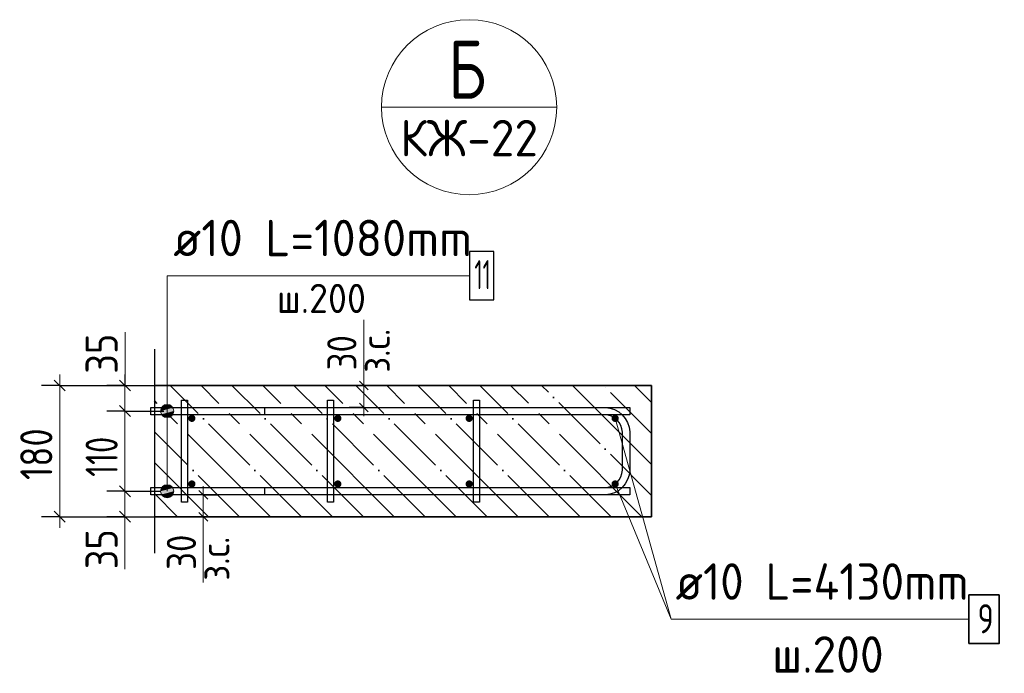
# Model space of a CAD drawing. Header units: millimetres. Extents: x -49773 to 2322955, y -3321 to 58485.
# Tile 491 of 580: x 1934191 to 1940937, y 5559 to 10041. Entities that reach past the tile are written whole.
import ezdxf

# ---------------------------------------------------------------- set-up
doc = ezdxf.new("R2010")
doc.units = ezdxf.units.MM
for name, pattern in [('______11', [500, 400, -50, 0, -50]), ('______2', [270, 200, -70]), ('______5', [1100, 800, -100, 100, -100])]:
    doc.linetypes.add(name, pattern=pattern)
for name, color, linetype, lineweight in [('Standard', 7, 'Continuous', 25), ('Арм.стержн. Арматура края', 96, 'Continuous', 35), ('Арм.стержн. вертикальными 1', 22, 'Continuous', 35), ('Арм.стержн.горизонт. 1', 180, 'Continuous', 35), ('Арм.стержн.горизонт. 2', 202, 'Continuous', 35), ('Размерная линия_ общее', 7, 'Continuous', 13), ('Размерная линия_ общее_1', 7, 'Continuous', 13), ('Стена_ общее', 7, 'Continuous', 35)]:
    doc.layers.add(name, color=color, linetype=linetype, lineweight=lineweight)
doc.layers.add('Арм.стержн.Стяжки', color=7, linetype='Continuous', lineweight=35, true_color=0x501e0f)
doc.layers.add('Осевая линия_ общее', color=7, linetype='______5', lineweight=13, true_color=0xa0a0a0)
doc.styles.add('ISOCPEUR', font='txt')

msp = doc.modelspace()

# ---------------------------------------------------------------- hatches: boundary and pattern name
at = {"layer": 'Арм.стержн. вертикальными 1', "linetype": 'Continuous', "lineweight": 50, "transparency": 33554687}
for points in [[(1935395.5, 7307.7), (1935393.6, 7317.2), (1935388.2, 7325.4), (1935380.1, 7330.8), (1935370.5, 7332.7), (1935361, 7330.8), (1935352.9, 7325.4), (1935347.4, 7317.2), (1935345.5, 7307.7), (1935347.4, 7298.1), (1935352.9, 7290), (1935361, 7284.6), (1935370.5, 7282.7), (1935380.1, 7284.6), (1935388.2, 7290), (1935393.6, 7298.1)], [(1936395.5, 7307.7), (1936393.6, 7317.2), (1936388.2, 7325.4), (1936380.1, 7330.8), (1936370.5, 7332.7), (1936361, 7330.8), (1936352.9, 7325.4), (1936347.4, 7317.2), (1936345.5, 7307.7), (1936347.4, 7298.1), (1936352.9, 7290), (1936361, 7284.6), (1936370.5, 7282.7), (1936380.1, 7284.6), (1936388.2, 7290), (1936393.6, 7298.1)], [(1937295.5, 7307.7), (1937293.6, 7317.2), (1937288.2, 7325.4), (1937280.1, 7330.8), (1937270.5, 7332.7), (1937261, 7330.8), (1937252.9, 7325.4), (1937247.4, 7317.2), (1937245.5, 7307.7), (1937247.4, 7298.1), (1937252.9, 7290), (1937261, 7284.6), (1937270.5, 7282.7), (1937280.1, 7284.6), (1937288.2, 7290), (1937293.6, 7298.1)], [(1938295.5, 7307.7), (1938293.6, 7317.2), (1938288.2, 7325.4), (1938280.1, 7330.8), (1938270.5, 7332.7), (1938261, 7330.8), (1938252.9, 7325.4), (1938247.4, 7317.2), (1938245.5, 7307.7), (1938247.4, 7298.1), (1938252.9, 7290), (1938261, 7284.6), (1938270.5, 7282.7), (1938280.1, 7284.6), (1938288.2, 7290), (1938293.6, 7298.1)], [(1935395.5, 6857.7), (1935393.6, 6867.2), (1935388.2, 6875.4), (1935380.1, 6880.8), (1935370.5, 6882.7), (1935361, 6880.8), (1935352.9, 6875.4), (1935347.4, 6867.2), (1935345.5, 6857.7), (1935347.4, 6848.1), (1935352.9, 6840), (1935361, 6834.6), (1935370.5, 6832.7), (1935380.1, 6834.6), (1935388.2, 6840), (1935393.6, 6848.1)], [(1936395.5, 6857.7), (1936393.6, 6867.2), (1936388.2, 6875.4), (1936380.1, 6880.8), (1936370.5, 6882.7), (1936361, 6880.8), (1936352.9, 6875.4), (1936347.4, 6867.2), (1936345.5, 6857.7), (1936347.4, 6848.1), (1936352.9, 6840), (1936361, 6834.6), (1936370.5, 6832.7), (1936380.1, 6834.6), (1936388.2, 6840), (1936393.6, 6848.1)], [(1937295.5, 6857.7), (1937293.6, 6867.2), (1937288.2, 6875.4), (1937280.1, 6880.8), (1937270.5, 6882.7), (1937261, 6880.8), (1937252.9, 6875.4), (1937247.4, 6867.2), (1937245.5, 6857.7), (1937247.4, 6848.1), (1937252.9, 6840), (1937261, 6834.6), (1937270.5, 6832.7), (1937280.1, 6834.6), (1937288.2, 6840), (1937293.6, 6848.1)], [(1938295.5, 6857.7), (1938293.6, 6867.2), (1938288.2, 6875.4), (1938280.1, 6880.8), (1938270.5, 6882.7), (1938261, 6880.8), (1938252.9, 6875.4), (1938247.4, 6867.2), (1938245.5, 6857.7), (1938247.4, 6848.1), (1938252.9, 6840), (1938261, 6834.6), (1938270.5, 6832.7), (1938280.1, 6834.6), (1938288.2, 6840), (1938293.6, 6848.1)]]:
    msp.add_hatch(color=4, dxfattribs=at).paths.add_polyline_path(points)
at = {"layer": 'Арм.стержн.горизонт. 1', "linetype": 'Continuous', "lineweight": 13, "transparency": 33554687}
for points in [[(1935240.2, 7380.2), (1935162.8, 7380.2), (1935156.5, 7357.7)], [(1935240.2, 7380.2), (1935156.5, 7357.7), (1935246.5, 7357.7)], [(1935240.2, 7380.2), (1935162.8, 7380.2), (1935156.5, 7357.7)], [(1935240.2, 7380.2), (1935156.5, 7357.7), (1935246.5, 7357.7)], [(1935240.2, 7380.2), (1935162.8, 7380.2), (1935156.5, 7357.7)], [(1935240.2, 7380.2), (1935156.5, 7357.7), (1935246.5, 7357.7)], [(1935240.2, 7380.2), (1935162.8, 7380.2), (1935156.5, 7357.7)], [(1935240.2, 7380.2), (1935156.5, 7357.7), (1935246.5, 7357.7)], [(1935240.2, 7380.2), (1935162.8, 7380.2), (1935156.5, 7357.7)], [(1935240.2, 7380.2), (1935156.5, 7357.7), (1935246.5, 7357.7)], [(1935240.2, 7380.2), (1935162.8, 7380.2), (1935156.5, 7357.7)], [(1935240.2, 7380.2), (1935156.5, 7357.7), (1935246.5, 7357.7)], [(1935240.2, 7380.2), (1935162.8, 7380.2), (1935156.5, 7357.7)], [(1935240.2, 7380.2), (1935156.5, 7357.7), (1935246.5, 7357.7)], [(1935240.2, 7380.2), (1935162.8, 7380.2), (1935156.5, 7357.7)], [(1935240.2, 7380.2), (1935156.5, 7357.7), (1935246.5, 7357.7)], [(1935240.2, 7380.2), (1935162.8, 7380.2), (1935156.5, 7357.7)], [(1935240.2, 7380.2), (1935156.5, 7357.7), (1935246.5, 7357.7)], [(1935246.5, 7357.7), (1935156.5, 7357.7), (1935162.8, 7335.2)], [(1935246.5, 7357.7), (1935156.5, 7357.7), (1935162.8, 7335.2)], [(1935246.5, 7357.7), (1935156.5, 7357.7), (1935162.8, 7335.2)], [(1935246.5, 7357.7), (1935156.5, 7357.7), (1935162.8, 7335.2)], [(1935246.5, 7357.7), (1935156.5, 7357.7), (1935162.8, 7335.2)], [(1935246.5, 7357.7), (1935156.5, 7357.7), (1935162.8, 7335.2)], [(1935246.5, 7357.7), (1935156.5, 7357.7), (1935162.8, 7335.2)], [(1935246.5, 7357.7), (1935156.5, 7357.7), (1935162.8, 7335.2)], [(1935246.5, 7357.7), (1935156.5, 7357.7), (1935162.8, 7335.2)], [(1935224, 7396.4), (1935179, 7396.4), (1935162.8, 7380.2)], [(1935224, 7396.4), (1935162.8, 7380.2), (1935240.2, 7380.2)], [(1935224, 7396.4), (1935179, 7396.4), (1935162.8, 7380.2)], [(1935224, 7396.4), (1935162.8, 7380.2), (1935240.2, 7380.2)], [(1935224, 7396.4), (1935179, 7396.4), (1935162.8, 7380.2)], [(1935224, 7396.4), (1935162.8, 7380.2), (1935240.2, 7380.2)], [(1935224, 7396.4), (1935179, 7396.4), (1935162.8, 7380.2)], [(1935224, 7396.4), (1935162.8, 7380.2), (1935240.2, 7380.2)], [(1935224, 7396.4), (1935179, 7396.4), (1935162.8, 7380.2)], [(1935224, 7396.4), (1935162.8, 7380.2), (1935240.2, 7380.2)], [(1935224, 7396.4), (1935179, 7396.4), (1935162.8, 7380.2)], [(1935224, 7396.4), (1935162.8, 7380.2), (1935240.2, 7380.2)], [(1935224, 7396.4), (1935179, 7396.4), (1935162.8, 7380.2)], [(1935224, 7396.4), (1935162.8, 7380.2), (1935240.2, 7380.2)], [(1935224, 7396.4), (1935179, 7396.4), (1935162.8, 7380.2)], [(1935224, 7396.4), (1935162.8, 7380.2), (1935240.2, 7380.2)], [(1935224, 7396.4), (1935179, 7396.4), (1935162.8, 7380.2)], [(1935224, 7396.4), (1935162.8, 7380.2), (1935240.2, 7380.2)], [(1935246.5, 7357.7), (1935162.8, 7335.2), (1935240.2, 7335.2)], [(1935246.5, 7357.7), (1935162.8, 7335.2), (1935240.2, 7335.2)], [(1935246.5, 7357.7), (1935162.8, 7335.2), (1935240.2, 7335.2)], [(1935246.5, 7357.7), (1935162.8, 7335.2), (1935240.2, 7335.2)], [(1935246.5, 7357.7), (1935162.8, 7335.2), (1935240.2, 7335.2)], [(1935246.5, 7357.7), (1935162.8, 7335.2), (1935240.2, 7335.2)], [(1935246.5, 7357.7), (1935162.8, 7335.2), (1935240.2, 7335.2)], [(1935246.5, 7357.7), (1935162.8, 7335.2), (1935240.2, 7335.2)], [(1935246.5, 7357.7), (1935162.8, 7335.2), (1935240.2, 7335.2)], [(1935179, 7396.4), (1935224, 7396.4), (1935201.5, 7402.7)], [(1935179, 7396.4), (1935224, 7396.4), (1935201.5, 7402.7)], [(1935179, 7396.4), (1935224, 7396.4), (1935201.5, 7402.7)], [(1935179, 7396.4), (1935224, 7396.4), (1935201.5, 7402.7)], [(1935179, 7396.4), (1935224, 7396.4), (1935201.5, 7402.7)], [(1935179, 7396.4), (1935224, 7396.4), (1935201.5, 7402.7)], [(1935179, 7396.4), (1935224, 7396.4), (1935201.5, 7402.7)], [(1935179, 7396.4), (1935224, 7396.4), (1935201.5, 7402.7)], [(1935179, 7396.4), (1935224, 7396.4), (1935201.5, 7402.7)], [(1935240.2, 7335.2), (1935162.8, 7335.2), (1935179, 7319)], [(1935240.2, 7335.2), (1935162.8, 7335.2), (1935179, 7319)], [(1935240.2, 7335.2), (1935162.8, 7335.2), (1935179, 7319)], [(1935240.2, 7335.2), (1935162.8, 7335.2), (1935179, 7319)], [(1935240.2, 7335.2), (1935162.8, 7335.2), (1935179, 7319)], [(1935240.2, 7335.2), (1935162.8, 7335.2), (1935179, 7319)], [(1935240.2, 7335.2), (1935162.8, 7335.2), (1935179, 7319)], [(1935240.2, 7335.2), (1935162.8, 7335.2), (1935179, 7319)], [(1935240.2, 7335.2), (1935162.8, 7335.2), (1935179, 7319)], [(1935240.2, 7335.2), (1935179, 7319), (1935224, 7319)], [(1935240.2, 7335.2), (1935179, 7319), (1935224, 7319)], [(1935240.2, 7335.2), (1935179, 7319), (1935224, 7319)], [(1935240.2, 7335.2), (1935179, 7319), (1935224, 7319)], [(1935240.2, 7335.2), (1935179, 7319), (1935224, 7319)], [(1935240.2, 7335.2), (1935179, 7319), (1935224, 7319)], [(1935240.2, 7335.2), (1935179, 7319), (1935224, 7319)], [(1935240.2, 7335.2), (1935179, 7319), (1935224, 7319)], [(1935240.2, 7335.2), (1935179, 7319), (1935224, 7319)], [(1935224, 7319), (1935179, 7319), (1935201.5, 7312.7)], [(1935224, 7319), (1935179, 7319), (1935201.5, 7312.7)], [(1935224, 7319), (1935179, 7319), (1935201.5, 7312.7)], [(1935224, 7319), (1935179, 7319), (1935201.5, 7312.7)], [(1935224, 7319), (1935179, 7319), (1935201.5, 7312.7)], [(1935224, 7319), (1935179, 7319), (1935201.5, 7312.7)], [(1935224, 7319), (1935179, 7319), (1935201.5, 7312.7)], [(1935224, 7319), (1935179, 7319), (1935201.5, 7312.7)], [(1935224, 7319), (1935179, 7319), (1935201.5, 7312.7)], [(1935240.2, 6830.2), (1935162.8, 6830.2), (1935156.5, 6807.7)], [(1935240.2, 6830.2), (1935156.5, 6807.7), (1935246.5, 6807.7)], [(1935240.2, 6830.2), (1935162.8, 6830.2), (1935156.5, 6807.7)], [(1935240.2, 6830.2), (1935156.5, 6807.7), (1935246.5, 6807.7)], [(1935240.2, 6830.2), (1935162.8, 6830.2), (1935156.5, 6807.7)], [(1935240.2, 6830.2), (1935156.5, 6807.7), (1935246.5, 6807.7)], [(1935240.2, 6830.2), (1935162.8, 6830.2), (1935156.5, 6807.7)], [(1935240.2, 6830.2), (1935156.5, 6807.7), (1935246.5, 6807.7)], [(1935240.2, 6830.2), (1935162.8, 6830.2), (1935156.5, 6807.7)], [(1935240.2, 6830.2), (1935156.5, 6807.7), (1935246.5, 6807.7)], [(1935240.2, 6830.2), (1935162.8, 6830.2), (1935156.5, 6807.7)], [(1935240.2, 6830.2), (1935156.5, 6807.7), (1935246.5, 6807.7)], [(1935240.2, 6830.2), (1935162.8, 6830.2), (1935156.5, 6807.7)], [(1935240.2, 6830.2), (1935156.5, 6807.7), (1935246.5, 6807.7)], [(1935240.2, 6830.2), (1935162.8, 6830.2), (1935156.5, 6807.7)], [(1935240.2, 6830.2), (1935156.5, 6807.7), (1935246.5, 6807.7)], [(1935240.2, 6830.2), (1935162.8, 6830.2), (1935156.5, 6807.7)], [(1935240.2, 6830.2), (1935156.5, 6807.7), (1935246.5, 6807.7)], [(1935224, 6846.4), (1935179, 6846.4), (1935162.8, 6830.2)], [(1935224, 6846.4), (1935162.8, 6830.2), (1935240.2, 6830.2)], [(1935224, 6846.4), (1935179, 6846.4), (1935162.8, 6830.2)], [(1935224, 6846.4), (1935162.8, 6830.2), (1935240.2, 6830.2)], [(1935224, 6846.4), (1935179, 6846.4), (1935162.8, 6830.2)], [(1935224, 6846.4), (1935162.8, 6830.2), (1935240.2, 6830.2)], [(1935224, 6846.4), (1935179, 6846.4), (1935162.8, 6830.2)], [(1935224, 6846.4), (1935162.8, 6830.2), (1935240.2, 6830.2)], [(1935224, 6846.4), (1935179, 6846.4), (1935162.8, 6830.2)], [(1935224, 6846.4), (1935162.8, 6830.2), (1935240.2, 6830.2)], [(1935224, 6846.4), (1935179, 6846.4), (1935162.8, 6830.2)], [(1935224, 6846.4), (1935162.8, 6830.2), (1935240.2, 6830.2)], [(1935224, 6846.4), (1935179, 6846.4), (1935162.8, 6830.2)], [(1935224, 6846.4), (1935162.8, 6830.2), (1935240.2, 6830.2)], [(1935224, 6846.4), (1935179, 6846.4), (1935162.8, 6830.2)], [(1935224, 6846.4), (1935162.8, 6830.2), (1935240.2, 6830.2)], [(1935224, 6846.4), (1935179, 6846.4), (1935162.8, 6830.2)], [(1935224, 6846.4), (1935162.8, 6830.2), (1935240.2, 6830.2)], [(1935179, 6846.4), (1935224, 6846.4), (1935201.5, 6852.7)], [(1935179, 6846.4), (1935224, 6846.4), (1935201.5, 6852.7)], [(1935179, 6846.4), (1935224, 6846.4), (1935201.5, 6852.7)], [(1935179, 6846.4), (1935224, 6846.4), (1935201.5, 6852.7)], [(1935179, 6846.4), (1935224, 6846.4), (1935201.5, 6852.7)], [(1935179, 6846.4), (1935224, 6846.4), (1935201.5, 6852.7)], [(1935179, 6846.4), (1935224, 6846.4), (1935201.5, 6852.7)], [(1935179, 6846.4), (1935224, 6846.4), (1935201.5, 6852.7)], [(1935179, 6846.4), (1935224, 6846.4), (1935201.5, 6852.7)], [(1935246.5, 6807.7), (1935156.5, 6807.7), (1935162.8, 6785.2)], [(1935246.5, 6807.7), (1935156.5, 6807.7), (1935162.8, 6785.2)], [(1935246.5, 6807.7), (1935156.5, 6807.7), (1935162.8, 6785.2)], [(1935246.5, 6807.7), (1935156.5, 6807.7), (1935162.8, 6785.2)], [(1935246.5, 6807.7), (1935156.5, 6807.7), (1935162.8, 6785.2)], [(1935246.5, 6807.7), (1935156.5, 6807.7), (1935162.8, 6785.2)], [(1935246.5, 6807.7), (1935156.5, 6807.7), (1935162.8, 6785.2)], [(1935246.5, 6807.7), (1935156.5, 6807.7), (1935162.8, 6785.2)], [(1935246.5, 6807.7), (1935156.5, 6807.7), (1935162.8, 6785.2)], [(1935246.5, 6807.7), (1935162.8, 6785.2), (1935240.2, 6785.2)], [(1935246.5, 6807.7), (1935162.8, 6785.2), (1935240.2, 6785.2)], [(1935246.5, 6807.7), (1935162.8, 6785.2), (1935240.2, 6785.2)], [(1935246.5, 6807.7), (1935162.8, 6785.2), (1935240.2, 6785.2)], [(1935246.5, 6807.7), (1935162.8, 6785.2), (1935240.2, 6785.2)], [(1935246.5, 6807.7), (1935162.8, 6785.2), (1935240.2, 6785.2)], [(1935246.5, 6807.7), (1935162.8, 6785.2), (1935240.2, 6785.2)], [(1935246.5, 6807.7), (1935162.8, 6785.2), (1935240.2, 6785.2)], [(1935246.5, 6807.7), (1935162.8, 6785.2), (1935240.2, 6785.2)], [(1935240.2, 6785.2), (1935162.8, 6785.2), (1935179, 6769)], [(1935240.2, 6785.2), (1935162.8, 6785.2), (1935179, 6769)], [(1935240.2, 6785.2), (1935162.8, 6785.2), (1935179, 6769)], [(1935240.2, 6785.2), (1935162.8, 6785.2), (1935179, 6769)], [(1935240.2, 6785.2), (1935162.8, 6785.2), (1935179, 6769)], [(1935240.2, 6785.2), (1935162.8, 6785.2), (1935179, 6769)], [(1935240.2, 6785.2), (1935162.8, 6785.2), (1935179, 6769)], [(1935240.2, 6785.2), (1935162.8, 6785.2), (1935179, 6769)], [(1935240.2, 6785.2), (1935162.8, 6785.2), (1935179, 6769)], [(1935240.2, 6785.2), (1935179, 6769), (1935224, 6769)], [(1935240.2, 6785.2), (1935179, 6769), (1935224, 6769)], [(1935240.2, 6785.2), (1935179, 6769), (1935224, 6769)], [(1935240.2, 6785.2), (1935179, 6769), (1935224, 6769)], [(1935240.2, 6785.2), (1935179, 6769), (1935224, 6769)], [(1935240.2, 6785.2), (1935179, 6769), (1935224, 6769)], [(1935240.2, 6785.2), (1935179, 6769), (1935224, 6769)], [(1935240.2, 6785.2), (1935179, 6769), (1935224, 6769)], [(1935240.2, 6785.2), (1935179, 6769), (1935224, 6769)], [(1935224, 6769), (1935179, 6769), (1935201.5, 6762.7)], [(1935224, 6769), (1935179, 6769), (1935201.5, 6762.7)], [(1935224, 6769), (1935179, 6769), (1935201.5, 6762.7)], [(1935224, 6769), (1935179, 6769), (1935201.5, 6762.7)], [(1935224, 6769), (1935179, 6769), (1935201.5, 6762.7)], [(1935224, 6769), (1935179, 6769), (1935201.5, 6762.7)], [(1935224, 6769), (1935179, 6769), (1935201.5, 6762.7)], [(1935224, 6769), (1935179, 6769), (1935201.5, 6762.7)], [(1935224, 6769), (1935179, 6769), (1935201.5, 6762.7)]]:
    msp.add_hatch(color=7, dxfattribs=at).paths.add_polyline_path(points)

# ---------------------------------------------------------------- linework, layer by layer
at = {"layer": 'Standard', "color": 7, "linetype": 'Continuous', "lineweight": 13, "transparency": 33554687}
for p, q in [((1936670.1, 9441.4), (1937870.1, 9441.4)), ((1936548.3, 7532.7), (1936548.3, 7982.7)), ((1935448.9, 6632.7), (1935448.9, 6182.7))]:
    msp.add_line(p, q, dxfattribs=at)
at = {"layer": 'Standard', "color": 7, "linetype": 'Continuous', "lineweight": 25, "transparency": 33554687}
msp.add_line((1935113.5, 7782.7), (1935113.5, 6382.7), dxfattribs=at)
at = {"layer": 'Standard', "color": 7, "linetype": 'Continuous', "lineweight": 35, "transparency": 33554687}
for p, q in [((1938520.6, 7532.7), (1935113.5, 7532.7)), ((1938520.6, 6632.7), (1938520.6, 7532.7)), ((1935113.5, 6632.7), (1938520.6, 6632.7))]:
    msp.add_line(p, q, dxfattribs=at)
at = {"layer": 'Standard', "color": 253, "linetype": '______11', "lineweight": 35, "true_color": 0xababab, "transparency": 33554687}
for p, q in [((1936121.1, 6632.7), (1935221.1, 7532.7)), ((1936545.4, 6632.7), (1935645.4, 7532.7)), ((1936969.6, 6632.7), (1936069.6, 7532.7)), ((1937393.9, 6632.7), (1936493.9, 7532.7)), ((1937818.2, 6632.7), (1936918.2, 7532.7)), ((1938242.4, 6632.7), (1937342.4, 7532.7)), ((1938520.6, 6778.8), (1937766.7, 7532.7)), ((1938520.6, 7203.1), (1938190.9, 7532.7)), ((1935696.8, 6632.7), (1935113.5, 7216)), ((1935272.6, 6632.7), (1935113.5, 6791.7))]:
    msp.add_line(p, q, dxfattribs=at)
at = {"layer": 'Standard', "color": 253, "linetype": '______5', "lineweight": 35, "true_color": 0xababab, "transparency": 33554687}
for p, q in [((1936333.2, 6632.7), (1935433.2, 7532.7)), ((1936757.5, 6632.7), (1935857.5, 7532.7)), ((1937181.8, 6632.7), (1936281.8, 7532.7)), ((1937606, 6632.7), (1936706, 7532.7)), ((1938030.3, 6632.7), (1937130.3, 7532.7)), ((1938454.5, 6632.7), (1937554.6, 7532.7)), ((1938520.6, 6990.9), (1937978.8, 7532.7)), ((1938520.6, 7415.2), (1938403.1, 7532.7)), ((1935909, 6632.7), (1935113.5, 7428.1)), ((1935484.7, 6632.7), (1935113.5, 7003.8))]:
    msp.add_line(p, q, dxfattribs=at)
at = {"layer": 'Standard', "color": 7, "linetype": 'Continuous', "lineweight": 13, "transparency": 33554687}
msp.add_circle((1937270.1, 9441.4), 600, dxfattribs=at)
at = {"layer": 'Арм.стержн. Арматура края', "color": 4, "linetype": 'Continuous', "lineweight": 25, "transparency": 33554687}
msp.add_lwpolyline([(1935870.6, 6832.7), (1938200.4, 6832.7), (1938223, 6835.8), (1938245.9, 6843.4), (1938266.9, 6855.1), (1938283.9, 6869.4), (1938298.2, 6886.4), (1938309.9, 6907.4), (1938317.5, 6930.3), (1938320.6, 6952.9), (1938320.6, 7212.5), (1938317.5, 7235.1), (1938309.9, 7258), (1938298.2, 7278.9), (1938283.9, 7296), (1938266.9, 7310.2), (1938245.9, 7322), (1938223, 7329.5), (1938200.4, 7332.7), (1935870.6, 7332.7), (1935870.6, 7382.7), (1938203.9, 7382.7), (1938234.4, 7378.4), (1938266.1, 7368), (1938295.4, 7351.6), (1938319.4, 7331.5), (1938339.5, 7307.4), (1938355.9, 7278.2), (1938366.4, 7246.4), (1938370.6, 7215.9), (1938370.6, 6949.4), (1938366.4, 6918.9), (1938355.9, 6887.2), (1938339.5, 6857.9), (1938319.4, 6833.9), (1938295.4, 6813.8), (1938266.1, 6797.4), (1938234.4, 6786.9), (1938203.9, 6782.7), (1935870.6, 6782.7), (1935870.6, 6832.7)], dxfattribs=at)
msp.add_lwpolyline([(1935870.6, 6832.7), (1938200.4, 6832.7), (1938223, 6835.8), (1938245.9, 6843.4), (1938266.9, 6855.1), (1938283.9, 6869.4), (1938298.2, 6886.4), (1938309.9, 6907.4), (1938317.5, 6930.3), (1938320.6, 6952.9), (1938320.6, 7212.5), (1938317.5, 7235.1), (1938309.9, 7258), (1938298.2, 7278.9), (1938283.9, 7296), (1938266.9, 7310.2), (1938245.9, 7322), (1938223, 7329.5), (1938200.4, 7332.7), (1935870.6, 7332.7), (1935870.6, 7382.7), (1938203.9, 7382.7), (1938234.4, 7378.4), (1938266.1, 7368), (1938295.4, 7351.6), (1938319.4, 7331.5), (1938339.5, 7307.4), (1938355.9, 7278.2), (1938366.4, 7246.4), (1938370.6, 7215.9), (1938370.6, 6949.4), (1938366.4, 6918.9), (1938355.9, 6887.2), (1938339.5, 6857.9), (1938319.4, 6833.9), (1938295.4, 6813.8), (1938266.1, 6797.4), (1938234.4, 6786.9), (1938203.9, 6782.7), (1935870.6, 6782.7), (1935870.6, 6832.7)], dxfattribs=at)
msp.add_lwpolyline([(1935870.6, 6832.7), (1938200.4, 6832.7), (1938223, 6835.8), (1938245.9, 6843.4), (1938266.9, 6855.1), (1938283.9, 6869.4), (1938298.2, 6886.4), (1938309.9, 6907.4), (1938317.5, 6930.3), (1938320.6, 6952.9), (1938320.6, 7212.5), (1938317.5, 7235.1), (1938309.9, 7258), (1938298.2, 7278.9), (1938283.9, 7296), (1938266.9, 7310.2), (1938245.9, 7322), (1938223, 7329.5), (1938200.4, 7332.7), (1935870.6, 7332.7), (1935870.6, 7382.7), (1938203.9, 7382.7), (1938234.4, 7378.4), (1938266.1, 7368), (1938295.4, 7351.6), (1938319.4, 7331.5), (1938339.5, 7307.4), (1938355.9, 7278.2), (1938366.4, 7246.4), (1938370.6, 7215.9), (1938370.6, 6949.4), (1938366.4, 6918.9), (1938355.9, 6887.2), (1938339.5, 6857.9), (1938319.4, 6833.9), (1938295.4, 6813.8), (1938266.1, 6797.4), (1938234.4, 6786.9), (1938203.9, 6782.7), (1935870.6, 6782.7), (1935870.6, 6832.7)], dxfattribs=at)
msp.add_lwpolyline([(1935870.6, 6832.7), (1938200.4, 6832.7), (1938223, 6835.8), (1938245.9, 6843.4), (1938266.9, 6855.1), (1938283.9, 6869.4), (1938298.2, 6886.4), (1938309.9, 6907.4), (1938317.5, 6930.3), (1938320.6, 6952.9), (1938320.6, 7212.5), (1938317.5, 7235.1), (1938309.9, 7258), (1938298.2, 7278.9), (1938283.9, 7296), (1938266.9, 7310.2), (1938245.9, 7322), (1938223, 7329.5), (1938200.4, 7332.7), (1935870.6, 7332.7), (1935870.6, 7382.7), (1938203.9, 7382.7), (1938234.4, 7378.4), (1938266.1, 7368), (1938295.4, 7351.6), (1938319.4, 7331.5), (1938339.5, 7307.4), (1938355.9, 7278.2), (1938366.4, 7246.4), (1938370.6, 7215.9), (1938370.6, 6949.4), (1938366.4, 6918.9), (1938355.9, 6887.2), (1938339.5, 6857.9), (1938319.4, 6833.9), (1938295.4, 6813.8), (1938266.1, 6797.4), (1938234.4, 6786.9), (1938203.9, 6782.7), (1935870.6, 6782.7), (1935870.6, 6832.7)], dxfattribs=at)
msp.add_lwpolyline([(1935870.6, 6832.7), (1938200.4, 6832.7), (1938223, 6835.8), (1938245.9, 6843.4), (1938266.9, 6855.1), (1938283.9, 6869.4), (1938298.2, 6886.4), (1938309.9, 6907.4), (1938317.5, 6930.3), (1938320.6, 6952.9), (1938320.6, 7212.5), (1938317.5, 7235.1), (1938309.9, 7258), (1938298.2, 7278.9), (1938283.9, 7296), (1938266.9, 7310.2), (1938245.9, 7322), (1938223, 7329.5), (1938200.4, 7332.7), (1935870.6, 7332.7), (1935870.6, 7382.7), (1938203.9, 7382.7), (1938234.4, 7378.4), (1938266.1, 7368), (1938295.4, 7351.6), (1938319.4, 7331.5), (1938339.5, 7307.4), (1938355.9, 7278.2), (1938366.4, 7246.4), (1938370.6, 7215.9), (1938370.6, 6949.4), (1938366.4, 6918.9), (1938355.9, 6887.2), (1938339.5, 6857.9), (1938319.4, 6833.9), (1938295.4, 6813.8), (1938266.1, 6797.4), (1938234.4, 6786.9), (1938203.9, 6782.7), (1935870.6, 6782.7), (1935870.6, 6832.7)], dxfattribs=at)
msp.add_lwpolyline([(1935870.6, 6832.7), (1938200.4, 6832.7), (1938223, 6835.8), (1938245.9, 6843.4), (1938266.9, 6855.1), (1938283.9, 6869.4), (1938298.2, 6886.4), (1938309.9, 6907.4), (1938317.5, 6930.3), (1938320.6, 6952.9), (1938320.6, 7212.5), (1938317.5, 7235.1), (1938309.9, 7258), (1938298.2, 7278.9), (1938283.9, 7296), (1938266.9, 7310.2), (1938245.9, 7322), (1938223, 7329.5), (1938200.4, 7332.7), (1935870.6, 7332.7), (1935870.6, 7382.7), (1938203.9, 7382.7), (1938234.4, 7378.4), (1938266.1, 7368), (1938295.4, 7351.6), (1938319.4, 7331.5), (1938339.5, 7307.4), (1938355.9, 7278.2), (1938366.4, 7246.4), (1938370.6, 7215.9), (1938370.6, 6949.4), (1938366.4, 6918.9), (1938355.9, 6887.2), (1938339.5, 6857.9), (1938319.4, 6833.9), (1938295.4, 6813.8), (1938266.1, 6797.4), (1938234.4, 6786.9), (1938203.9, 6782.7), (1935870.6, 6782.7), (1935870.6, 6832.7)], dxfattribs=at)
msp.add_lwpolyline([(1935870.6, 6832.7), (1938200.4, 6832.7), (1938223, 6835.8), (1938245.9, 6843.4), (1938266.9, 6855.1), (1938283.9, 6869.4), (1938298.2, 6886.4), (1938309.9, 6907.4), (1938317.5, 6930.3), (1938320.6, 6952.9), (1938320.6, 7212.5), (1938317.5, 7235.1), (1938309.9, 7258), (1938298.2, 7278.9), (1938283.9, 7296), (1938266.9, 7310.2), (1938245.9, 7322), (1938223, 7329.5), (1938200.4, 7332.7), (1935870.6, 7332.7), (1935870.6, 7382.7), (1938203.9, 7382.7), (1938234.4, 7378.4), (1938266.1, 7368), (1938295.4, 7351.6), (1938319.4, 7331.5), (1938339.5, 7307.4), (1938355.9, 7278.2), (1938366.4, 7246.4), (1938370.6, 7215.9), (1938370.6, 6949.4), (1938366.4, 6918.9), (1938355.9, 6887.2), (1938339.5, 6857.9), (1938319.4, 6833.9), (1938295.4, 6813.8), (1938266.1, 6797.4), (1938234.4, 6786.9), (1938203.9, 6782.7), (1935870.6, 6782.7), (1935870.6, 6832.7)], dxfattribs=at)
msp.add_lwpolyline([(1935870.6, 6832.7), (1938200.4, 6832.7), (1938223, 6835.8), (1938245.9, 6843.4), (1938266.9, 6855.1), (1938283.9, 6869.4), (1938298.2, 6886.4), (1938309.9, 6907.4), (1938317.5, 6930.3), (1938320.6, 6952.9), (1938320.6, 7212.5), (1938317.5, 7235.1), (1938309.9, 7258), (1938298.2, 7278.9), (1938283.9, 7296), (1938266.9, 7310.2), (1938245.9, 7322), (1938223, 7329.5), (1938200.4, 7332.7), (1935870.6, 7332.7), (1935870.6, 7382.7), (1938203.9, 7382.7), (1938234.4, 7378.4), (1938266.1, 7368), (1938295.4, 7351.6), (1938319.4, 7331.5), (1938339.5, 7307.4), (1938355.9, 7278.2), (1938366.4, 7246.4), (1938370.6, 7215.9), (1938370.6, 6949.4), (1938366.4, 6918.9), (1938355.9, 6887.2), (1938339.5, 6857.9), (1938319.4, 6833.9), (1938295.4, 6813.8), (1938266.1, 6797.4), (1938234.4, 6786.9), (1938203.9, 6782.7), (1935870.6, 6782.7), (1935870.6, 6832.7)], dxfattribs=at)
msp.add_lwpolyline([(1935870.6, 6832.7), (1938200.4, 6832.7), (1938223, 6835.8), (1938245.9, 6843.4), (1938266.9, 6855.1), (1938283.9, 6869.4), (1938298.2, 6886.4), (1938309.9, 6907.4), (1938317.5, 6930.3), (1938320.6, 6952.9), (1938320.6, 7212.5), (1938317.5, 7235.1), (1938309.9, 7258), (1938298.2, 7278.9), (1938283.9, 7296), (1938266.9, 7310.2), (1938245.9, 7322), (1938223, 7329.5), (1938200.4, 7332.7), (1935870.6, 7332.7), (1935870.6, 7382.7), (1938203.9, 7382.7), (1938234.4, 7378.4), (1938266.1, 7368), (1938295.4, 7351.6), (1938319.4, 7331.5), (1938339.5, 7307.4), (1938355.9, 7278.2), (1938366.4, 7246.4), (1938370.6, 7215.9), (1938370.6, 6949.4), (1938366.4, 6918.9), (1938355.9, 6887.2), (1938339.5, 6857.9), (1938319.4, 6833.9), (1938295.4, 6813.8), (1938266.1, 6797.4), (1938234.4, 6786.9), (1938203.9, 6782.7), (1935870.6, 6782.7), (1935870.6, 6832.7)], dxfattribs=at)
at = {"layer": 'Арм.стержн. вертикальными 1', "color": 7, "linetype": 'Continuous', "lineweight": 13, "transparency": 33554687}
for q in [(1938270.5, 6857.7), (1940693.9, 5930.2)]:
    msp.add_line((1938653.9, 5930.2), q, dxfattribs=at)
at = {"layer": 'Арм.стержн. вертикальными 1', "color": 7, "linetype": 'Continuous', "lineweight": 35, "transparency": 33554687}
msp.add_lwpolyline([(1940693.9, 5763.5), (1940900.5, 5763.5), (1940900.5, 6096.9), (1940693.9, 6096.9), (1940693.9, 5763.5)], dxfattribs=at)
at = {"layer": 'Арм.стержн.горизонт. 1', "color": 7, "linetype": 'Continuous', "lineweight": 13, "transparency": 33554687}
for p, q in [((1935201.5, 8285.9), (1937273.1, 8285.9)), ((1935201.5, 8285.9), (1935201.5, 7357.7)), ((1935201.5, 8285.9), (1935201.5, 7357.7)), ((1935201.5, 8285.9), (1935201.5, 7357.7)), ((1935201.5, 8285.9), (1935201.5, 7357.7)), ((1935201.5, 8285.9), (1935201.5, 7357.7)), ((1935201.5, 8285.9), (1935201.5, 7357.7)), ((1935201.5, 8285.9), (1935201.5, 7357.7)), ((1935201.5, 8285.9), (1935201.5, 7357.7)), ((1935201.5, 8285.9), (1935201.5, 7357.7)), ((1935201.5, 8285.9), (1935201.5, 6807.7)), ((1935201.5, 8285.9), (1935201.5, 6807.7)), ((1935201.5, 8285.9), (1935201.5, 6807.7)), ((1935201.5, 8285.9), (1935201.5, 6807.7)), ((1935201.5, 8285.9), (1935201.5, 6807.7)), ((1935201.5, 8285.9), (1935201.5, 6807.7)), ((1935201.5, 8285.9), (1935201.5, 6807.7)), ((1935201.5, 8285.9), (1935201.5, 6807.7)), ((1935201.5, 8285.9), (1935201.5, 6807.7)), ((1935156.5, 7357.7), (1935156.5, 7357.7)), ((1935156.5, 7357.7), (1935156.5, 7357.7)), ((1935156.5, 7357.7), (1935156.5, 7357.7)), ((1935156.5, 7357.7), (1935156.5, 7357.7)), ((1935156.5, 7357.7), (1935156.5, 7357.7)), ((1935156.5, 7357.7), (1935156.5, 7357.7)), ((1935156.5, 7357.7), (1935156.5, 7357.7)), ((1935156.5, 7357.7), (1935156.5, 7357.7)), ((1935156.5, 7357.7), (1935156.5, 7357.7)), ((1935201.5, 7402.7), (1935201.5, 7402.7)), ((1935201.5, 7402.7), (1935201.5, 7402.7)), ((1935201.5, 7402.7), (1935201.5, 7402.7)), ((1935201.5, 7402.7), (1935201.5, 7402.7)), ((1935201.5, 7402.7), (1935201.5, 7402.7)), ((1935201.5, 7402.7), (1935201.5, 7402.7)), ((1935201.5, 7402.7), (1935201.5, 7402.7)), ((1935201.5, 7402.7), (1935201.5, 7402.7)), ((1935201.5, 7402.7), (1935201.5, 7402.7)), ((1935246.5, 7357.7), (1935246.5, 7357.7)), ((1935246.5, 7357.7), (1935246.5, 7357.7)), ((1935246.5, 7357.7), (1935246.5, 7357.7)), ((1935246.5, 7357.7), (1935246.5, 7357.7)), ((1935246.5, 7357.7), (1935246.5, 7357.7)), ((1935246.5, 7357.7), (1935246.5, 7357.7)), ((1935246.5, 7357.7), (1935246.5, 7357.7)), ((1935246.5, 7357.7), (1935246.5, 7357.7)), ((1935246.5, 7357.7), (1935246.5, 7357.7)), ((1935201.5, 7312.7), (1935201.5, 7312.7)), ((1935201.5, 7312.7), (1935201.5, 7312.7)), ((1935201.5, 7312.7), (1935201.5, 7312.7)), ((1935201.5, 7312.7), (1935201.5, 7312.7)), ((1935201.5, 7312.7), (1935201.5, 7312.7)), ((1935201.5, 7312.7), (1935201.5, 7312.7)), ((1935201.5, 7312.7), (1935201.5, 7312.7)), ((1935201.5, 7312.7), (1935201.5, 7312.7)), ((1935201.5, 7312.7), (1935201.5, 7312.7)), ((1935201.5, 6852.7), (1935201.5, 6852.7)), ((1935201.5, 6852.7), (1935201.5, 6852.7)), ((1935201.5, 6852.7), (1935201.5, 6852.7)), ((1935201.5, 6852.7), (1935201.5, 6852.7)), ((1935201.5, 6852.7), (1935201.5, 6852.7)), ((1935201.5, 6852.7), (1935201.5, 6852.7)), ((1935201.5, 6852.7), (1935201.5, 6852.7)), ((1935201.5, 6852.7), (1935201.5, 6852.7)), ((1935201.5, 6852.7), (1935201.5, 6852.7)), ((1935156.5, 6807.7), (1935156.5, 6807.7)), ((1935156.5, 6807.7), (1935156.5, 6807.7)), ((1935156.5, 6807.7), (1935156.5, 6807.7)), ((1935156.5, 6807.7), (1935156.5, 6807.7)), ((1935156.5, 6807.7), (1935156.5, 6807.7)), ((1935156.5, 6807.7), (1935156.5, 6807.7)), ((1935156.5, 6807.7), (1935156.5, 6807.7)), ((1935156.5, 6807.7), (1935156.5, 6807.7)), ((1935156.5, 6807.7), (1935156.5, 6807.7)), ((1935201.5, 6762.7), (1935201.5, 6762.7)), ((1935201.5, 6762.7), (1935201.5, 6762.7)), ((1935201.5, 6762.7), (1935201.5, 6762.7)), ((1935201.5, 6762.7), (1935201.5, 6762.7)), ((1935201.5, 6762.7), (1935201.5, 6762.7)), ((1935201.5, 6762.7), (1935201.5, 6762.7)), ((1935201.5, 6762.7), (1935201.5, 6762.7)), ((1935201.5, 6762.7), (1935201.5, 6762.7)), ((1935201.5, 6762.7), (1935201.5, 6762.7)), ((1935246.5, 6807.7), (1935246.5, 6807.7)), ((1935246.5, 6807.7), (1935246.5, 6807.7)), ((1935246.5, 6807.7), (1935246.5, 6807.7)), ((1935246.5, 6807.7), (1935246.5, 6807.7)), ((1935246.5, 6807.7), (1935246.5, 6807.7)), ((1935246.5, 6807.7), (1935246.5, 6807.7)), ((1935246.5, 6807.7), (1935246.5, 6807.7)), ((1935246.5, 6807.7), (1935246.5, 6807.7)), ((1935246.5, 6807.7), (1935246.5, 6807.7))]:
    msp.add_line(p, q, dxfattribs=at)
at = {"layer": 'Арм.стержн.горизонт. 1', "color": 7, "linetype": 'Continuous', "lineweight": 25, "transparency": 33554687}
msp.add_lwpolyline([(1937273.1, 8119.3), (1937439.8, 8119.3), (1937439.8, 8452.6), (1937273.1, 8452.6), (1937273.1, 8119.3)], dxfattribs=at)
at = {"layer": 'Арм.стержн.горизонт. 1', "color": 4, "linetype": 'Continuous', "lineweight": 25, "transparency": 33554687}
for points in [[(1935088.5, 7382.7), (1938370.5, 7382.7), (1938370.5, 7332.7), (1935088.5, 7332.7), (1935088.5, 7382.7)], [(1935088.5, 7382.7), (1938370.5, 7382.7), (1938370.5, 7332.7), (1935088.5, 7332.7), (1935088.5, 7382.7)], [(1935088.5, 7382.7), (1938370.5, 7382.7), (1938370.5, 7332.7), (1935088.5, 7332.7), (1935088.5, 7382.7)], [(1935088.5, 7382.7), (1938370.5, 7382.7), (1938370.5, 7332.7), (1935088.5, 7332.7), (1935088.5, 7382.7)], [(1935088.5, 7382.7), (1938370.5, 7382.7), (1938370.5, 7332.7), (1935088.5, 7332.7), (1935088.5, 7382.7)], [(1935088.5, 7382.7), (1938370.5, 7382.7), (1938370.5, 7332.7), (1935088.5, 7332.7), (1935088.5, 7382.7)], [(1935088.5, 7382.7), (1938370.5, 7382.7), (1938370.5, 7332.7), (1935088.5, 7332.7), (1935088.5, 7382.7)], [(1935088.5, 7382.7), (1938370.5, 7382.7), (1938370.5, 7332.7), (1935088.5, 7332.7), (1935088.5, 7382.7)], [(1935088.5, 7382.7), (1938370.5, 7382.7), (1938370.5, 7332.7), (1935088.5, 7332.7), (1935088.5, 7382.7)], [(1938370.7, 6782.7), (1935088.5, 6782.7), (1935088.5, 6832.7), (1938370.7, 6832.7), (1938370.7, 6782.7)], [(1938370.7, 6782.7), (1935088.5, 6782.7), (1935088.5, 6832.7), (1938370.7, 6832.7), (1938370.7, 6782.7)], [(1938370.7, 6782.7), (1935088.5, 6782.7), (1935088.5, 6832.7), (1938370.7, 6832.7), (1938370.7, 6782.7)], [(1938370.7, 6782.7), (1935088.5, 6782.7), (1935088.5, 6832.7), (1938370.7, 6832.7), (1938370.7, 6782.7)], [(1938370.7, 6782.7), (1935088.5, 6782.7), (1935088.5, 6832.7), (1938370.7, 6832.7), (1938370.7, 6782.7)], [(1938370.7, 6782.7), (1935088.5, 6782.7), (1935088.5, 6832.7), (1938370.7, 6832.7), (1938370.7, 6782.7)], [(1938370.7, 6782.7), (1935088.5, 6782.7), (1935088.5, 6832.7), (1938370.7, 6832.7), (1938370.7, 6782.7)], [(1938370.7, 6782.7), (1935088.5, 6782.7), (1935088.5, 6832.7), (1938370.7, 6832.7), (1938370.7, 6782.7)], [(1938370.7, 6782.7), (1935088.5, 6782.7), (1935088.5, 6832.7), (1938370.7, 6832.7), (1938370.7, 6782.7)]]:
    msp.add_lwpolyline(points, dxfattribs=at)
at = {"layer": 'Арм.стержн.горизонт. 1', "color": 7, "linetype": 'Continuous', "lineweight": 13, "transparency": 33554687}
for centre in [(1935201.5, 7357.7), (1935201.5, 7357.7), (1935201.5, 7357.7), (1935201.5, 7357.7), (1935201.5, 7357.7), (1935201.5, 7357.7), (1935201.5, 7357.7), (1935201.5, 7357.7), (1935201.5, 7357.7), (1935201.5, 6807.7), (1935201.5, 6807.7), (1935201.5, 6807.7), (1935201.5, 6807.7), (1935201.5, 6807.7), (1935201.5, 6807.7), (1935201.5, 6807.7), (1935201.5, 6807.7), (1935201.5, 6807.7)]:
    msp.add_circle(centre, 45, dxfattribs=at)
at = {"layer": 'Арм.стержн.Стяжки', "color": 40, "linetype": 'Continuous', "lineweight": 25, "transparency": 33554687}
for points in [[(1935300.5, 6732.7), (1935300.5, 7432.7), (1935340.5, 7432.7), (1935340.5, 6732.7), (1935300.5, 6732.7)], [(1935300.5, 6732.7), (1935300.5, 7432.7), (1935340.5, 7432.7), (1935340.5, 6732.7), (1935300.5, 6732.7)], [(1935300.5, 6732.7), (1935300.5, 7432.7), (1935340.5, 7432.7), (1935340.5, 6732.7), (1935300.5, 6732.7)], [(1935300.5, 6732.7), (1935300.5, 7432.7), (1935340.5, 7432.7), (1935340.5, 6732.7), (1935300.5, 6732.7)], [(1936300.5, 6732.7), (1936300.5, 7432.7), (1936340.5, 7432.7), (1936340.5, 6732.7), (1936300.5, 6732.7)], [(1936300.5, 6732.7), (1936300.5, 7432.7), (1936340.5, 7432.7), (1936340.5, 6732.7), (1936300.5, 6732.7)], [(1936300.5, 6732.7), (1936300.5, 7432.7), (1936340.5, 7432.7), (1936340.5, 6732.7), (1936300.5, 6732.7)], [(1937300.5, 6732.7), (1937300.5, 7432.7), (1937340.5, 7432.7), (1937340.5, 6732.7), (1937300.5, 6732.7)], [(1937300.5, 6732.7), (1937300.5, 7432.7), (1937340.5, 7432.7), (1937340.5, 6732.7), (1937300.5, 6732.7)], [(1937300.5, 6732.7), (1937300.5, 7432.7), (1937340.5, 7432.7), (1937340.5, 6732.7), (1937300.5, 6732.7)], [(1937300.5, 6732.7), (1937300.5, 7432.7), (1937340.5, 7432.7), (1937340.5, 6732.7), (1937300.5, 6732.7)]]:
    msp.add_lwpolyline(points, dxfattribs=at)
at = {"layer": 'Осевая линия_ общее', "color": 7, "linetype": 'Continuous', "lineweight": 13, "transparency": 33554687}
msp.add_line((1938270.5, 7307.7), (1938653.9, 5930.2), dxfattribs=at)
at = {"layer": 'Размерная линия_ общее', "color": 7, "linetype": 'Continuous', "lineweight": 13, "transparency": 33554687}
for p, q in [((1934912.5, 7613.6), (1934912.5, 7899.6)), ((1934464.9, 7532.7), (1934464.9, 7607.7)), ((1934912.4, 7445.2), (1934912.5, 7613.6)), ((1934912.4, 7532.7), (1934912.4, 7607.7)), ((1934912.4, 7357.7), (1934912.4, 7532.7)), ((1934912.4, 6807.7), (1934912.4, 7357.7)), ((1934912.4, 6632.7), (1934912.4, 6807.7)), ((1934912.4, 6720.2), (1934912, 6559.2)), ((1934464.9, 6632.7), (1934464.9, 6557.7)), ((1934912.4, 6632.7), (1934912.4, 6557.7)), ((1934912, 6559.2), (1934912, 6273.2))]:
    msp.add_line(p, q, dxfattribs=at)
at = {"layer": 'Размерная линия_ общее', "color": 7, "linetype": 'Continuous', "lineweight": 25, "transparency": 33554687}
for p, q in [((1934502.4, 7495.2), (1934427.4, 7570.2)), ((1934949.9, 7495.2), (1934874.9, 7570.2)), ((1934949.9, 7320.2), (1934874.9, 7395.2)), ((1934949.9, 6770.2), (1934874.9, 6845.2)), ((1934502.4, 6595.2), (1934427.4, 6670.2)), ((1934949.9, 6595.2), (1934874.9, 6670.2))]:
    msp.add_line(p, q, dxfattribs=at)
at = {"layer": 'Размерная линия_ общее', "color": 253, "linetype": 'Continuous', "lineweight": -3, "true_color": 0xa0a0a0, "transparency": 33554687}
for p, q in [((1934464.9, 7532.7), (1934339.9, 7532.7)), ((1934464.9, 7532.7), (1934589.9, 7532.7)), ((1934464.9, 7532.7), (1935180.3, 7532.7)), ((1934912.4, 7532.7), (1934787.4, 7532.7)), ((1934912.4, 7532.7), (1935037.4, 7532.7)), ((1934912.4, 7532.7), (1935208.1, 7532.7)), ((1934912.4, 7357.7), (1934787.4, 7357.7)), ((1934912.4, 7357.7), (1935037.4, 7357.7)), ((1934912.4, 7357.7), (1935178.7, 7357.7)), ((1934912.4, 6807.7), (1934787.4, 6807.7)), ((1934912.4, 6807.7), (1935037.4, 6807.7)), ((1934912.4, 6807.7), (1935158.3, 6807.7)), ((1934464.9, 6632.7), (1934339.9, 6632.7)), ((1934464.9, 6632.7), (1934589.9, 6632.7)), ((1934464.9, 6632.7), (1935148.1, 6632.7)), ((1934912.4, 6632.7), (1934787.4, 6632.7)), ((1934912.4, 6632.7), (1935037.4, 6632.7)), ((1934912.4, 6632.7), (1935248.1, 6632.7))]:
    msp.add_line(p, q, dxfattribs=at)
at = {"layer": 'Размерная линия_ общее', "color": 7, "linetype": 'Continuous', "lineweight": 13, "transparency": 33554687}
msp.add_lwpolyline([(1934464.9, 6632.7), (1934464.9, 6797.9), (1934464.9, 6797.9), (1934464.9, 7532.7)], dxfattribs=at)
at = {"layer": 'Размерная линия_ общее_1', "color": 7, "linetype": 'Continuous', "lineweight": 25, "transparency": 33554687}
for p, q in [((1936578.3, 7502.7), (1936518.3, 7562.7)), ((1936578.3, 7352.7), (1936518.3, 7412.7)), ((1935418.9, 6812.7), (1935478.9, 6752.7)), ((1935418.9, 6662.7), (1935478.9, 6602.7))]:
    msp.add_line(p, q, dxfattribs=at)
at = {"layer": 'Размерная линия_ общее_1', "color": 7, "linetype": 'Continuous', "lineweight": 13, "transparency": 33554687}
for p, q in [((1936548.3, 7532.7), (1936548.3, 7592.7)), ((1936548.3, 7382.7), (1936548.3, 7532.7)), ((1936548.3, 7382.7), (1936548.3, 7322.7)), ((1935448.9, 6782.7), (1935448.9, 6842.7)), ((1935448.9, 6782.7), (1935448.9, 6632.7)), ((1935448.9, 6632.7), (1935448.9, 6572.7))]:
    msp.add_line(p, q, dxfattribs=at)
at = {"layer": 'Размерная линия_ общее_1', "color": 253, "linetype": 'Continuous', "lineweight": -3, "true_color": 0xa0a0a0, "transparency": 33554687}
for p, q in [((1936548.3, 7532.7), (1936448.3, 7532.7)), ((1936548.3, 7532.7), (1936648.3, 7532.7)), ((1936548.3, 7382.7), (1936448.3, 7382.7)), ((1936548.3, 7382.7), (1936648.3, 7382.7)), ((1935448.9, 6782.7), (1935348.9, 6782.7)), ((1935448.9, 6782.7), (1935548.9, 6782.7)), ((1935448.9, 6632.7), (1935348.9, 6632.7)), ((1935448.9, 6632.7), (1935548.9, 6632.7))]:
    msp.add_line(p, q, dxfattribs=at)
at = {"layer": 'Стена_ общее', "color": 253, "linetype": '______2', "lineweight": 18, "true_color": 0xababab, "transparency": 33554687}
for p, q in [((1935113.5, 6632.7), (1935113.5, 6632.7)), ((1938520.6, 6632.7), (1938520.6, 6632.7))]:
    msp.add_line(p, q, dxfattribs=at)

# ---------------------------------------------------------------- texts
at = {"layer": 'Standard', "color": 7, "linetype": 'Continuous', "lineweight": 35, "transparency": 33554687, "insert": (1937126.1, 9499.6), "char_height": 400, "width": 479.782, "attachment_point": 7, "style": 'ISOCPEUR'}
msp.add_mtext('\\W0.80;Б', dxfattribs=at)
at = {"layer": 'Standard', "color": 7, "linetype": 'Continuous', "lineweight": 25, "transparency": 33554687, "insert": (1936798.6, 9103.9), "char_height": 250, "width": 1093.334, "attachment_point": 7, "style": 'ISOCPEUR'}
msp.add_mtext('\\W0.95;КЖ-22', dxfattribs=at)
at = {"layer": 'Арм.стержн. вертикальными 1', "color": 7, "linetype": 'Continuous', "lineweight": 25, "transparency": 33554687, "attachment_point": 7, "style": 'ISOCPEUR'}
for s, insert, char_height, width in [('\\W0.94;ø10 L=4130mm ', (1938684.6, 6063.5), 250, 2416.475), ('{\\W0.7500;9}', (1940753.9, 5833.3), 200, 314.851), ('\\W0.95;ш.200 ', (1939347.1, 5563.5), 250, 1093.327)]:
    msp.add_mtext(s, dxfattribs=dict(at, insert=insert, char_height=char_height, width=width))
at = {"layer": 'Арм.стержн.горизонт. 1', "color": 7, "linetype": 'Continuous', "lineweight": 25, "transparency": 33554687, "char_height": 200, "attachment_point": 7, "style": 'ISOCPEUR'}
for s, insert, width in [('{\\W0.5600;11}', (1937306.4, 8192.6), 155.556), ('\\W0.95;ш.200 ', (1935952.6, 8029.9), 874.662)]:
    msp.add_mtext(s, dxfattribs=dict(at, insert=insert, width=width))
at = {"layer": 'Арм.стержн.горизонт. 2', "color": 7, "linetype": 'Continuous', "lineweight": 25, "transparency": 33554687, "insert": (1935243.3, 8419.3), "char_height": 250, "width": 2493.981, "attachment_point": 7, "style": 'ISOCPEUR'}
msp.add_mtext('{\\W0.9600;ø10 L=1080mm }', dxfattribs=at)
at = {"layer": 'Размерная линия_ общее', "color": 7, "linetype": 'Continuous', "lineweight": 25, "transparency": 33554687, "char_height": 220, "attachment_point": 7, "rotation": 90, "style": 'ISOCPEUR'}
for s, insert, width in [('\\W0.87;35', (1934862.5, 7613.6), 403.932), ('\\W0.83;180', (1934414.9, 6884.7), 508.571), ('\\W0.74;110', (1934862.4, 6906.7), 455.155), ('\\W0.87;35', (1934862, 6273.2), 403.924)]:
    msp.add_mtext(s, dxfattribs=dict(at, insert=insert, width=width))
at = {"layer": 'Размерная линия_ общее_1', "color": 7, "linetype": 'Continuous', "lineweight": 18, "transparency": 33554687, "char_height": 200, "attachment_point": 7, "rotation": 90, "style": 'ISOCPEUR'}
for s, insert, width in [('\\W0.90;з.с.', (1936727, 7620.6), 459.942), ('\\W0.87;30', (1936498.3, 7636.7), 367.218), ('\\W0.90;з.с.', (1935627.6, 6194.7), 459.942), ('\\W0.87;30', (1935398.9, 6268.6), 367.202)]:
    msp.add_mtext(s, dxfattribs=dict(at, insert=insert, width=width))

doc.saveas('drawing.dxf')
